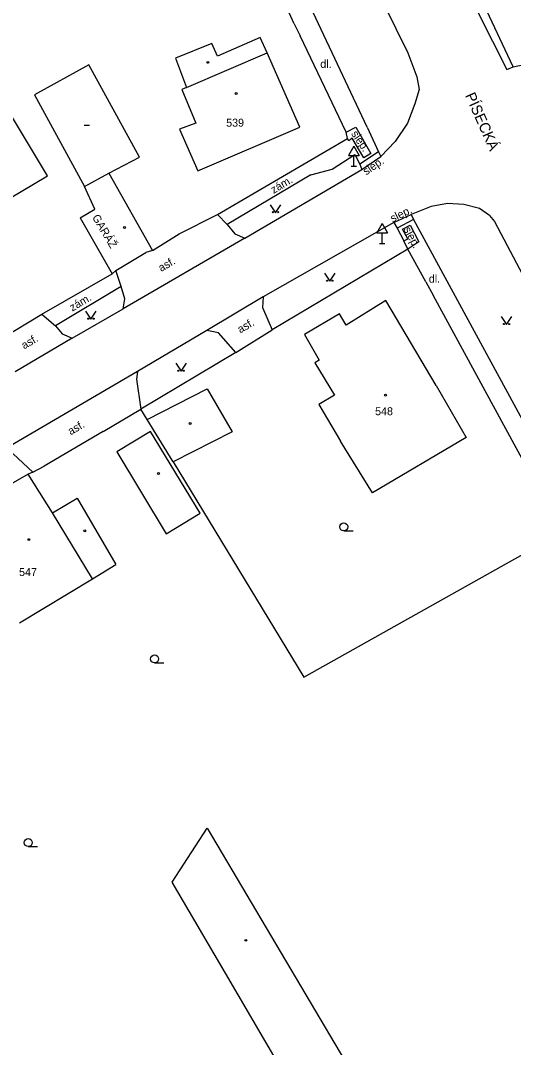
# Model space of a CAD drawing. Extents: x -794191 to -788944, y -1117087 to -1105044.
# Drawn here: x -791671.4 to -791625.2, y -1111208.1 to -1111111.8 of the extents above; entities that cross this region are included whole.
import ezdxf

# ---------------------------------------------------------------- set-up
doc = ezdxf.new("R2010")
doc.units = 0
for name, color, linetype in [('Doplněk polohopisu', 7, 'Continuous'), ('Doplňkové značky', 7, 'Continuous'), ('Hranice - ploty_ zdi', 7, 'Continuous'), ('Komunikace', 7, 'Continuous'), ('Názvy ulic_ silnic_ žel_', 7, 'Continuous'), ('Pomocné popisy', 7, 'Continuous'), ('Popisy budov', 7, 'Continuous'), ('Stavební objekty', 7, 'Continuous'), ('Značky druhů budov', 7, 'Continuous'), ('Značky druhů pozemků', 7, 'Continuous'), ('Čísla popisná', 7, 'Continuous')]:
    doc.layers.add(name, color=color, linetype=linetype)

msp = doc.modelspace()

# ---------------------------------------------------------------- linework, layer by layer
at = {"layer": 'Doplněk polohopisu'}
for p, q in [((-791625.26, -1111116.17), (-791628.23, -1111109.82)), ((-791637.89, -1111124.12), (-791639.65, -1111125.29)), ((-791644.22, -1111126.29), (-791652.07, -1111130.96)), ((-791652.99, -1111130.01), (-791652.07, -1111130.96)), ((-791634.6, -1111130.49), (-791616.56, -1111163.77)), ((-791636.15, -1111131.28), (-791635.51, -1111132.46)), ((-791662.02, -1111136.77), (-791662.52, -1111135.26)), ((-791662.02, -1111136.77), (-791668.17, -1111140.43)), ((-791669.46, -1111139.35), (-791668.17, -1111140.43))]:
    msp.add_line(p, q, dxfattribs=at)
for points in [[(-791638.97, -1111121.82), (-791656.18, -1111085.24)], [(-791638.97, -1111121.82), (-791637.89, -1111124.12), (-791637.67, -1111124.58)], [(-791644.22, -1111126.29), (-791642.24, -1111125.75), (-791640.12, -1111124.4), (-791639.65, -1111125.29), (-791639.45, -1111125.79)], [(-791652.07, -1111130.96), (-791651.36, -1111131.81), (-791650.41, -1111132.22)], [(-791661.83, -1111138.85), (-791661.67, -1111137.92), (-791662.02, -1111136.77)], [(-791648.69, -1111137.72), (-791648.76, -1111138.73), (-791647.87, -1111140.83)], [(-791668.17, -1111140.43), (-791667.53, -1111141.2), (-791666.6, -1111141.61)], [(-791651.28, -1111142.93), (-791652.88, -1111141.11), (-791653.98, -1111140.89)], [(-791660.49, -1111144.73), (-791660.58, -1111145.45), (-791660.18, -1111148.24)], [(-791672.92, -1111151.99), (-791672.13, -1111152.43), (-791670.28, -1111154.17)]]:
    msp.add_lwpolyline(points, dxfattribs=at)
at = {"layer": 'Doplňkové značky'}
for p, q in [((-791640.22, -1111123.604), (-791640.72, -1111124.47)), ((-791640.72, -1111124.47), (-791639.72, -1111124.47)), ((-791640.22, -1111123.604), (-791639.72, -1111124.47)), ((-791640.22, -1111125.47), (-791640.22, -1111124.47)), ((-791640.47, -1111125.47), (-791639.97, -1111125.47)), ((-791637.54, -1111130.854), (-791638.04, -1111131.72)), ((-791637.54, -1111130.854), (-791637.04, -1111131.72)), ((-791638.04, -1111131.72), (-791637.04, -1111131.72)), ((-791637.54, -1111132.72), (-791637.54, -1111131.72)), ((-791637.79, -1111132.72), (-791637.29, -1111132.72))]:
    msp.add_line(p, q, dxfattribs=at)
at = {"layer": 'Hranice - ploty_ zdi'}
for p, q in [((-791645.79, -1111112.15), (-791657.7, -1111085.92)), ((-791645.79, -1111112.15), (-791645.25, -1111113.25)), ((-791652.99, -1111130.01), (-791640.81, -1111122.89)), ((-791656.57, -1111131.83), (-791652.99, -1111130.01)), ((-791659.07, -1111133.38), (-791656.57, -1111131.83)), ((-791662.52, -1111135.26), (-791659.71, -1111133.58)), ((-791635.16, -1111133.25), (-791647.87, -1111140.83)), ((-791633.47, -1111136.33), (-791635.16, -1111133.25)), ((-791669.46, -1111139.35), (-791662.84, -1111135.58)), ((-791633.47, -1111136.33), (-791632.74, -1111137.62)), ((-791620.71, -1111159.78), (-791632.74, -1111137.62)), ((-791673.17, -1111141.61), (-791669.46, -1111139.35)), ((-791651.28, -1111142.93), (-791647.87, -1111140.83)), ((-791651.28, -1111142.93), (-791660.18, -1111148.24)), ((-791663.69, -1111150.35), (-791660.18, -1111148.24)), ((-791659.57, -1111149.22), (-791660.18, -1111148.24)), ((-791663.69, -1111150.35), (-791669.22, -1111153.6)), ((-791657.15, -1111153.2), (-791644.88, -1111173.38)), ((-791670.28, -1111154.17), (-791670.74, -1111154.34)), ((-791670.28, -1111154.17), (-791669.22, -1111153.6)), ((-791644.88, -1111173.38), (-791620.71, -1111159.78))]:
    msp.add_line(p, q, dxfattribs=at)
msp.add_lwpolyline([(-791640.81, -1111122.89), (-791640.93, -1111122.3), (-791645.25, -1111113.25)], dxfattribs=at)
at = {"layer": 'Komunikace'}
for p, q in [((-791625.26, -1111116.17), (-791621.67, -1111115.41)), ((-791634.31, -1111117.12), (-791634.07, -1111118.3)), ((-791634.07, -1111118.3), (-791634.49, -1111119.63)), ((-791634.49, -1111119.63), (-791635.18, -1111121.45)), ((-791635.18, -1111121.45), (-791636.32, -1111123.16)), ((-791636.32, -1111123.16), (-791637.67, -1111124.58)), ((-791639.45, -1111125.79), (-791637.67, -1111124.58)), ((-791650.41, -1111132.22), (-791639.45, -1111125.79)), ((-791636.45, -1111130.76), (-791634.83, -1111130.01)), ((-791634.83, -1111130.01), (-791634.6, -1111130.49)), ((-791636.45, -1111130.76), (-791648.69, -1111137.72)), ((-791636.45, -1111130.76), (-791636.15, -1111131.28)), ((-791634.6, -1111130.49), (-791636.15, -1111131.28)), ((-791650.41, -1111132.22), (-791661.83, -1111138.85)), ((-791648.69, -1111137.72), (-791653.98, -1111140.89)), ((-791666.6, -1111141.61), (-791661.83, -1111138.85)), ((-791666.6, -1111141.61), (-791671.93, -1111144.74)), ((-791653.98, -1111140.89), (-791660.49, -1111144.73)), ((-791660.49, -1111144.73), (-791672.92, -1111151.99))]:
    msp.add_line(p, q, dxfattribs=at)
for points in [[(-791650.82, -1111064.38), (-791645.78, -1111076.09), (-791639.23, -1111089.97), (-791625.86, -1111116.42), (-791625.26, -1111116.17)], [(-791651.45, -1111082.69), (-791641.93, -1111101.08), (-791635.13, -1111114.86), (-791634.31, -1111117.12)], [(-791640.93, -1111122.3), (-791640.01, -1111121.82), (-791638.62, -1111124.28), (-791639.26, -1111124.7), (-791640.35, -1111122.86), (-791640.68, -1111123.11), (-791640.81, -1111122.89)], [(-791627.5, -1111130.1), (-791628.42, -1111129.44), (-791629.89, -1111129.06), (-791631.44, -1111128.98), (-791632.97, -1111129.26), (-791634.83, -1111130.01)], [(-791627.5, -1111130.1), (-791627.03, -1111130.66), (-791618.51, -1111146.76), (-791611.54, -1111159.63), (-791608.71, -1111164.48), (-791598.46, -1111183.07), (-791589.1, -1111199.25), (-791580.16, -1111214.6), (-791580.11, -1111214.88)]]:
    msp.add_lwpolyline(points, dxfattribs=at)
msp.add_lwpolyline([(-791635.65, -1111131.37), (-791634.93, -1111131.01), (-791634.1, -1111132.58), (-791635.16, -1111133.25), (-791635.51, -1111132.46), (-791635.16, -1111132.28)], close=True, dxfattribs=at)
at = {"layer": 'Stavební objekty'}
for p, q in [((-791663.16, -1111126.14), (-791659.07, -1111133.38)), ((-791665.86, -1111130.33), (-791662.84, -1111135.58)), ((-791659.07, -1111133.38), (-791659.71, -1111133.58)), ((-791662.52, -1111135.26), (-791662.84, -1111135.58)), ((-791637.2, -1111138.07), (-791640.92, -1111140.37)), ((-791632.5, -1111146.04), (-791637.2, -1111138.07)), ((-791641.55, -1111139.33), (-791644.84, -1111141.26)), ((-791640.92, -1111140.37), (-791641.55, -1111139.33)), ((-791644.84, -1111141.26), (-791643.44, -1111143.67)), ((-791643.44, -1111143.67), (-791643.86, -1111143.91)), ((-791643.86, -1111143.91), (-791642.02, -1111146.93)), ((-791642.02, -1111146.93), (-791643.48, -1111147.82)), ((-791643.48, -1111147.82), (-791641.45, -1111151.25)), ((-791670.74, -1111154.34), (-791674.96, -1111156.75)), ((-791668.44, -1111157.96), (-791670.74, -1111154.34)), ((-791664.71, -1111164.14), (-791662.5, -1111162.8))]:
    msp.add_line(p, q, dxfattribs=at)
for points in [[(-791648.97, -1111113.42), (-791652.97, -1111115.17), (-791653.5, -1111113.97), (-791656.91, -1111115.37), (-791655.9, -1111118.1), (-791648.33, -1111114.87)], [(-791656.54, -1111122.02), (-791654.83, -1111125.9), (-791645.27, -1111121.82), (-791648.33, -1111114.87), (-791648.97, -1111113.42)], [(-791660.3, -1111124.63), (-791665.04, -1111115.97), (-791670.13, -1111118.8), (-791665.46, -1111127.39)], [(-791655.9, -1111118.1), (-791656.34, -1111118.29), (-791655, -1111121.44), (-791656.54, -1111122.02)], [(-791665.86, -1111130.33), (-791664.49, -1111129.52), (-791665.46, -1111127.39), (-791663.16, -1111126.14), (-791660.3, -1111124.63)], [(-791632.5, -1111146.04), (-791629.69, -1111150.92), (-791638.45, -1111156.09), (-791641.45, -1111151.25)], [(-791668.44, -1111157.96), (-791666.15, -1111156.59), (-791662.5, -1111162.8)], [(-791671.55, -1111168.26), (-791664.71, -1111164.14), (-791668.44, -1111157.96)]]:
    msp.add_lwpolyline(points, dxfattribs=at)
for points in [[(-791673.72, -1111118.43), (-791678.45, -1111121.26), (-791673.72, -1111129.23), (-791668.93, -1111126.37)], [(-791659.57, -1111149.22), (-791653.96, -1111146.33), (-791651.61, -1111150.36), (-791657.15, -1111153.2)], [(-791659.25, -1111150.33), (-791662.43, -1111152.24), (-791657.79, -1111159.95), (-791654.6, -1111158.01)], [(-791641.09, -1111209.26), (-791647.27, -1111209.61), (-791652.23, -1111201.1), (-791657.22, -1111192.57), (-791653.94, -1111187.52)]]:
    msp.add_lwpolyline(points, close=True, dxfattribs=at)
at = {"layer": 'Značky druhů budov'}
msp.add_line((-791665.47, -1111121.63), (-791664.97, -1111121.63), dxfattribs=at)
for centre in [(-791653.88, -1111115.75), (-791651.24, -1111118.66), (-791661.7, -1111131.22), (-791637.24, -1111146.93), (-791655.54, -1111149.59), (-791658.52, -1111154.28), (-791665.43, -1111159.66), (-791670.65, -1111160.48), (-791650.33, -1111198.03)]:
    msp.add_circle(centre, 0.0875, dxfattribs=at)
at = {"layer": 'Značky druhů pozemků'}
for p, q in [((-791641.15, -1111159.655), (-791640.275, -1111159.655)), ((-791658.88, -1111172.035), (-791658.005, -1111172.035)), ((-791670.72, -1111189.245), (-791669.845, -1111189.245))]:
    msp.add_line(p, q, dxfattribs=at)
for points in [[(-791648.05, -1111129.09), (-791647.55, -1111129.84), (-791647.05, -1111129.09)], [(-791642.96, -1111135.51), (-791642.46, -1111136.26), (-791641.96, -1111135.51)], [(-791665.34, -1111139.07), (-791664.84, -1111139.82), (-791664.34, -1111139.07)], [(-791626.39, -1111139.57), (-791625.89, -1111140.32), (-791625.39, -1111139.57)], [(-791656.9, -1111143.95), (-791656.4, -1111144.7), (-791655.9, -1111143.95)]]:
    msp.add_lwpolyline(points, dxfattribs=at)
for centre, radius in [((-791647.8, -1111129.79), 0.05), ((-791647.3, -1111129.79), 0.05), ((-791642.71, -1111136.21), 0.05), ((-791642.21, -1111136.21), 0.05), ((-791665.09, -1111139.77), 0.05), ((-791664.59, -1111139.77), 0.05), ((-791626.14, -1111140.27), 0.05), ((-791625.64, -1111140.27), 0.05), ((-791656.65, -1111144.65), 0.05), ((-791656.15, -1111144.65), 0.05), ((-791641.15, -1111159.28), 0.375), ((-791658.88, -1111171.66), 0.375), ((-791670.72, -1111188.87), 0.375)]:
    msp.add_circle(centre, radius, dxfattribs=at)

# ---------------------------------------------------------------- texts
at = {"layer": 'Názvy ulic_ silnic_ žel_'}
msp.add_text('PÍSECKÁ', height=1, rotation=293.90152, dxfattribs=at).set_placement((-791629.8, -1111118.84))
at = {"layer": 'Pomocné popisy'}
for p in [(-791643.35, -1111116.27), (-791633.176, -1111136.402)]:
    msp.add_text('dl.', height=0.75, dxfattribs=at).set_placement(p)
for s, rotation, p in [('slep.', 304.2069, (-791640.493, -1111122.447)), ('slep.', 34.2069, (-791639.05, -1111126.35)), ('zám.', 30.7486, (-791647.73, -1111128.08)), ('slep.', 26.07679, (-791636.57, -1111130.753)), ('slep.', 297.97744, (-791635.577, -1111131.392)), ('asf.', 30.13776, (-791658.26, -1111135.4)), ('zám.', 30.75781, (-791666.58, -1111139.11)), ('asf.', 30.23345, (-791650.85, -1111141.16)), ('asf.', 30.42325, (-791671.1, -1111142.66)), ('asf.', 30.23345, (-791666.75, -1111150.71))]:
    msp.add_text(s, height=0.75, rotation=rotation, dxfattribs=at).set_placement(p)
at = {"layer": 'Popisy budov'}
msp.add_text('GARÁŽ', height=0.75, rotation=300.69034, dxfattribs=at).set_placement((-791664.76, -1111130.27))
at = {"layer": 'Čísla popisná'}
for s, p in [('539', (-791652.17, -1111121.78)), ('548', (-791638.212, -1111148.821)), ('547', (-791671.58, -1111163.89))]:
    msp.add_text(s, height=0.75, dxfattribs=at).set_placement(p)

doc.saveas('drawing.dxf')
